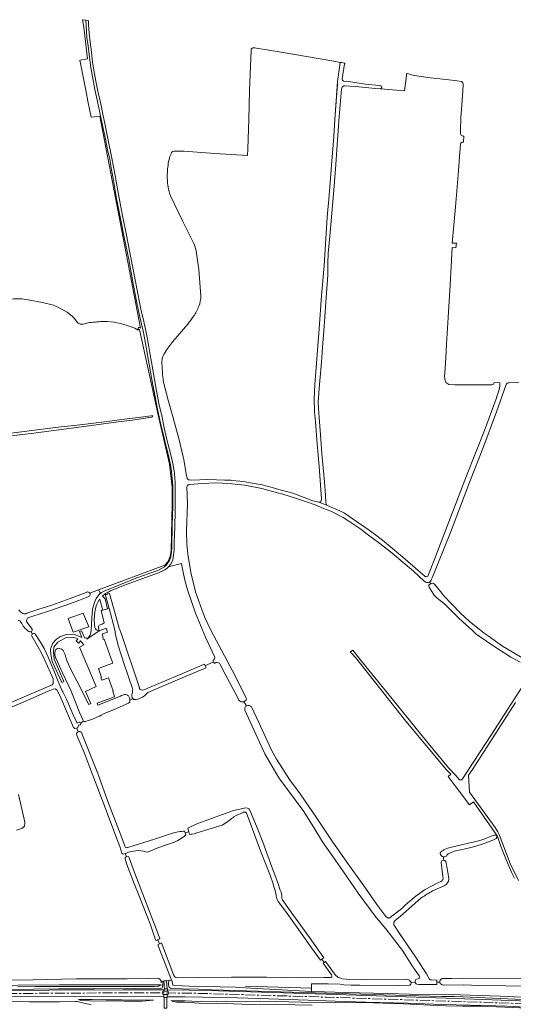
# Model space of a CAD drawing. Header units: metres. Extents: x 209813 to 223847, y 571801 to 587119.
# Tile 698 of 746: x 220580 to 221077, y 585878 to 586869. Entities that reach past the tile are written whole.
import ezdxf

# ---------------------------------------------------------------- set-up
doc = ezdxf.new("R2010")
doc.units = ezdxf.units.M
doc.linetypes.add('AM-AS', pattern=[16, 10, -2, 2, -2])
for name, color, linetype, lineweight in [('B-RO-AM-AS_SPOOR-G', 8, 'AM-AS', 0), ('B-RO-GR-GRAS-GV', 8, 'Continuous', 0), ('B-RO-GW-TALUD_KRUIN-G', 8, 'Continuous', 0), ('B-RO-OG-TERREIN_CULTUURSCHEIDING-GV', 8, 'Continuous', 0), ('B-RO-OG-WATER_GREPPEL-GV', 8, 'Continuous', 0), ('B-RO-VH-ONVERHARD-GV', 8, 'Continuous', 0), ('B-RO-VH-VERHARDING_HALFVERHARDING-GV', 8, 'Continuous', 0), ('B-RO-VH-VERHARDING_OPEN-GV', 8, 'Continuous', 0)]:
    doc.layers.add(name, color=color, linetype=linetype, lineweight=lineweight)

msp = doc.modelspace()

# ---------------------------------------------------------------- linework, layer by layer
at = {"layer": 'B-RO-AM-AS_SPOOR-G', "flags": 128}
msp.add_lwpolyline([(219639.456, 585883.364), (219645.523, 585883.392), (219668.498, 585883.569), (219725.16, 585883.826), (219767.027, 585884.141), (219819.713, 585884.321), (219879.725, 585884.757), (220087.8, 585885.781), (220159.282, 585886.298), (220224.718, 585886.675), (220609.377, 585888.696), (220684.14, 585889.21), (220717.701, 585889.191), (220751.139, 585888.785), (220769.284, 585888.401), (220888.82, 585884.734), (220982.105, 585881.708), (221042.193, 585879.79), (221090.562, 585878.051), (221103.947, 585877.416), (221117.627, 585876.674), (221147.662, 585874.708), (221197.876, 585870.395), (221220.453, 585868.034), (221268.798, 585862.227), (221306.345, 585857.066), (221356.345, 585849.305), (221414.535, 585838.98), (221475.5, 585826.655), (221504.597, 585820.222), (221532.831, 585813.636), (221562.926, 585806.201), (221599.635, 585796.383), (221628.934, 585787.91), (221653.691, 585780.303), (221676.812, 585772.824), (221694.813, 585766.746), (221709.825, 585761.506), (221731.545, 585753.643), (221749.142, 585747.026), (221765.363, 585740.729), (221785.222, 585732.757), (221803.691, 585725.082), (221828.284, 585714.461), (221862.087, 585699.173), (221913.272, 585675.248)], dxfattribs=at)
at = {"layer": 'B-RO-GR-GRAS-GV', "flags": 128}
for points in [[(220750.9, 586405.649), (220753.51, 586405.48), (220769.43, 586405.94), (220778.33, 586405.74), (220786.81, 586405.52), (220792.81, 586405.36), (220793.91, 586405.18), (220801.95, 586404.28), (220805.47, 586404.06), (220814.19, 586402.36), (220824.31, 586400.6), (220834.45, 586398.1), (220841.257, 586396.117), (220855.13, 586392.14), (220875.25, 586384.72), (220880.19, 586383.56), (220881.57, 586383.22), (220882.47, 586383.22), (220882.91, 586383.28), (220883.17, 586383.42), (220883.53, 586383.76), (220883.93, 586384.86), (220884.03, 586385.78), (220884.049, 586386.401), (220883.53, 586395.82), (220881.77, 586419.14), (220879.63, 586442.02), (220878.24, 586463.99), (220877.18, 586474.15), (220876.76, 586487.35), (220877.34, 586501.85), (220881.78, 586557.91), (220884.16, 586591.49), (220886.68, 586621.09), (220888.32, 586643.01), (220890, 586670.33), (220891.76, 586692.13), (220894.64, 586726.91), (220896.08, 586746.85), (220897.84, 586773.21), (220900.22, 586804.17), (220900.43, 586806.827), (220902.861, 586826.018), (220896.741, 586827.407), (220843.502, 586836.407), (220818.694, 586840.323), (220816.944, 586840.756), (220815.767, 586840.842), (220814.892, 586840.695), (220814.27, 586840.468), (220813.8, 586840.13), (220813.4, 586839.35), (220813.14, 586838.29), (220811.677, 586797.742), (220811.006, 586768.566), (220809.884, 586739.104), (220809.65, 586732.143), (220776.548, 586734.282), (220745.885, 586736.508), (220735.356, 586736.685)], [(221024.44, 586753.59), (221024.28, 586754.77), (221024.18, 586757.29), (221024.74, 586770.43), (221025.92, 586787.43), (221026.986, 586803.191), (221026.975, 586804.346), (221026.9, 586804.934), (221026.718, 586805.422), (221026.027, 586806.153), (221025.166, 586806.683), (221020.916, 586807.383), (221009.691, 586808.687), (220993.727, 586810.367), (220978.017, 586812.877), (220973.419, 586813.922), (220970.002, 586815.265), (220967.797, 586797.266), (220943.467, 586799.586), (220938.56, 586799.89), (220918.42, 586801.71), (220907.78, 586802.37), (220906.52, 586802.33), (220905.5, 586801.91), (220904.9, 586801.19), (220904.58, 586800.25), (220904.32, 586798.95), (220903.86, 586795.31), (220901.98, 586771.23), (220900.3, 586748.01), (220898.48, 586723.29), (220896.94, 586701.41), (220892.88, 586654.73), (220890.94, 586633.53), (220890.64, 586623.77), (220890.7, 586614.95), (220890.56, 586613.73), (220890.5, 586611.67), (220888.42, 586584.63), (220887.46, 586569.93), (220886.96, 586560.51), (220886.1, 586551.59), (220885.28, 586539.17), (220884.88, 586533.71), (220884.02, 586524.23), (220882.5, 586505.51), (220881.88, 586497.67), (220880.88, 586483.95), (220881.24, 586477.39), (220882.05, 586464.16), (220883.37, 586446.68), (220884.65, 586431.9), (220885.67, 586417.64), (220887.27, 586403.74), (220888.05, 586390.32), (220888.67, 586382.48), (220888.75, 586381.88), (220889.41, 586380.18), (220891.431, 586379.255), (220902.565, 586374.65), (220907.41, 586372.28), (220919.49, 586363.76), (220928.85, 586357.22), (220938.73, 586350.18), (220945.61, 586344.8), (220955.57, 586336.42), (220966.03, 586327.8), (220981.17, 586314.66), (220988.27, 586308.84), (220988.71, 586308.42), (220989.43, 586308.34), (220990.01, 586308.34), (220990.95, 586308.54), (220991.17, 586308.7), (220998.51, 586326.5), (221010.95, 586358.9), (221030.36, 586409.68), (221048.28, 586455.44), (221060.06, 586487.24), (221060.94, 586489.46), (221062.46, 586494.42), (221063.14, 586496.82), (221063.8, 586500.1), (221063.94, 586501.22), (221063.78, 586503.445), (221058.063, 586503.726)], [(221027.408, 586745.7), (221027.766, 586751.898), (221027.04, 586751.93)], [(221008.282, 586509.402), (221008.89, 586518.013), (221009.387, 586528.398), (221010.012, 586542.211), (221011.855, 586569.318), (221013.933, 586601.724), (221015.891, 586639.604), (221019.528, 586639.424), (221020.152, 586643.862), (221015.898, 586644.166), (221017.368, 586662.18), (221019.327, 586680.776), (221022.258, 586716.946), (221023.161, 586731.15), (221024.104, 586743.724)], [(220731.88, 586691.728), (220744.171, 586666.42), (220755.648, 586643.081)], [(220758.297, 586633.88), (220760.442, 586617.554), (220762.538, 586590.959)], [(220650.444, 586564.056), (220643.859, 586562.617), (220642.234, 586562.471), (220640.968, 586562.615), (220640.207, 586562.943), (220639.062, 586563.6), (220638.041, 586564.539), (220635.304, 586568.141), (220633.139, 586570.325), (220627.652, 586574.378), (220618.349, 586579.608), (220613.987, 586581.46), (220602.998, 586584.224), (220588.52, 586586.946), (220582.206, 586587.807), (220573.935, 586587.952), (220569.25, 586587.568), (220565.066, 586586.649), (220557.929, 586583.83), (220553.274, 586581.078)], [(220749.299, 586562.359), (220734.18, 586545.121), (220728.217, 586537.05)], [(220659.273, 586294.899), (220726.161, 586319.819), (220729.365, 586323.28), (220731.544, 586328.663), (220732.57, 586334.303), (220733.769, 586381.534), (220733.595, 586398.393), (220731.032, 586421.337), (220719.111, 586472.353), (220700.781, 586557.209), (220699.516, 586557.661), (220699.496, 586556.574), (220696.179, 586558.343)], [(220725.031, 586503.991), (220729.535, 586485.846), (220734.658, 586468.23), (220740.634, 586445.846), (220744.716, 586429.024), (220745.329, 586426.108), (220748.047, 586409.771), (220748.603, 586407.622)], [(221082.98, 586504.18), (221073.34, 586503.48), (221072.2, 586503.26), (221071.26, 586502.9), (221070.64, 586502.46), (221070.38, 586501.78), (221060.58, 586474.2), (221046.72, 586437.36), (221034.18, 586405.76), (221014.03, 586352.7), (220995.63, 586307.08), (220995.15, 586305.68), (220994.63, 586304.56), (220994.01, 586303.56), (220993.09, 586302.7), (220994.19, 586300.959), (220994.61, 586301.22), (220994.91, 586301.36), (220996.25, 586301.72), (220997.89, 586300.54), (221003.95, 586293.2), (221007.47, 586288.8), (221015.41, 586280.42), (221024.13, 586271.52), (221033.45, 586263.08), (221043.09, 586255.32), (221047.99, 586251.4), (221052.1, 586248.65), (221061.96, 586241.57), (221066.7, 586238.11), (221076.48, 586232.45), (221086.4, 586226.43)], [(221055.826, 586501.474), (221046.836, 586501.221), (221018.442, 586501.329), (221012.4, 586501.757)], [(220555.014, 586450.61), (220600.266, 586456.356), (220621.857, 586458.973), (220637.903, 586460.847), (220665.555, 586464.109), (220685.568, 586466.73), (220699.497, 586468.448), (220712.328, 586470.204), (220713.737, 586470.204), (220714.16, 586469.687), (220713.925, 586469.111), (220713.199, 586468.748), (220693.555, 586465.789), (220679.153, 586464.037), (220647.411, 586459.784), (220591.52, 586452.401), (220562.62, 586449.066)], [(220356.737, 586419.33), (220511.621, 586157.944), (220513.021, 586158.774), (220515.142, 586154.514), (220522.665, 586157.016), (220517.233, 586155.886), (220516.27, 586156.237), (220515.832, 586156.96), (220515.92, 586157.945), (220517.233, 586158.8), (220536.29, 586166.9), (220575.15, 586183.14), (220612.71, 586199.32), (220613.13, 586199.7), (220613.43, 586200.14), (220613.67, 586200.68), (220613.85, 586201.34), (220613.83, 586204.26), (220613.79, 586204.82), (220613.61, 586205.42), (220605.45, 586224.24), (220601.35, 586232.5), (220592.124, 586248.212)], [(220989.21, 586302.5), (220987.77, 586303.68), (220976.71, 586313.8), (220966.39, 586322.6), (220955.31, 586331.82), (220942.81, 586341.54), (220930.31, 586351), (220923.67, 586356.14), (220911.65, 586364.02), (220905.87, 586367.66), (220893.53, 586374), (220886.21, 586376.96), (220877.69, 586380.64), (220868.19, 586383.8), (220857.83, 586387.34), (220846.23, 586391.02), (220832.39, 586394.72), (220824.17, 586396.86), (220806.85, 586400.26), (220793.87, 586401.8), (220784.41, 586402.26), (220777.17, 586402.54), (220764.03, 586402.18), (220751.53, 586400.86), (220750.784, 586400.821)], [(220748.471, 586398.57), (220748.93, 586381.492), (220748.247, 586354.173), (220748.382, 586341.3), (220749.391, 586330.936), (220752.511, 586312.299), (220757.163, 586292.861), (220763.831, 586274.084), (220766.46, 586267.172), (220772.479, 586254.239), (220780.93, 586238.666), (220794.318, 586213.365), (220806.288, 586190.249), (220808.198, 586185.988)], [(220776.273, 586227.706), (220773.917, 586232.678), (220767.147, 586247.376), (220757.241, 586271.501), (220749.037, 586294.97), (220746.892, 586303.429), (220744.193, 586315.654), (220743.071, 586321.507), (220729.93, 586317.966), (220728.53, 586316.76), (220726.11, 586315.06), (220723.57, 586313.78), (220718.27, 586311.5), (220710.59, 586308.64), (220700.33, 586305.04), (220684.53, 586299.2), (220671.37, 586293.86), (220668.273, 586292.077), (220668.668, 586290.722), (220670.37, 586291.1), (220680.37, 586256.22), (220682.53, 586250.34), (220700.25, 586197.12), (220700.51, 586196.42), (220701.45, 586194.68), (220703.25, 586193.84), (220705.21, 586194.36), (220737.01, 586207.64), (220745.57, 586211.38), (220766.289, 586220.157), (220767.054, 586218.485)], [(220647.147, 586246.689), (220647.73, 586245.34), (220649.27, 586247.06), (220650.73, 586248.96), (220651.37, 586250.24), (220651.89, 586253.92), (220652.73, 586266.6), (220653.51, 586275.6), (220655.57, 586283.14), (220657.11, 586286.12), (220658.83, 586288.68), (220660.45, 586290.5), (220661.304, 586291.32), (220659.273, 586294.899), (220650.649, 586291.573)], [(220993.09, 586302.7), (220992.13, 586302.3), (220991.41, 586302.24), (220989.83, 586302.22), (220989.21, 586302.5)], [(221084.3, 586222.01), (221075.12, 586227.25), (221068.24, 586231.53), (221061.92, 586235.67), (221050.439, 586243.138), (221039.97, 586250.42), (221036.31, 586254.1), (221026.95, 586262.48), (221021.75, 586267.18), (221016.15, 586272.9), (221008.21, 586280.94), (221000.59, 586286.66), (220997.87, 586289.62), (220994.61, 586294.1), (220992.77, 586297.48), (220992.47, 586298.5), (220992.49, 586299.48), (220993.13, 586300.3), (220994.19, 586300.959)], [(220587.045, 586271.28), (220598.211, 586275.283), (220612.399, 586279.653), (220630.872, 586286.197), (220644.258, 586291.407), (220648.52, 586292.777)], [(220649.644, 586288.162), (220639.622, 586284.221), (220625.444, 586279.325), (220609.01, 586273.555), (220592.159, 586268.157), (220589.033, 586267.043)], [(220693.839, 586194.745), (220693.61, 586195.54), (220685.37, 586220.1), (220679.45, 586238.04), (220678.43, 586241.5), (220677.87, 586244.6), (220676.43, 586249.66), (220675.95, 586254.58), (220670.024, 586276.029), (220663.77, 586274.46), (220662.146, 586274.066), (220665.164, 586261.726), (220663.172, 586260.506), (220659.912, 586259.496), (220659.335, 586258.071), (220659.425, 586256.64), (220660.01, 586253.68), (220661.895, 586254.28), (220661.83, 586254.472), (220667.228, 586256.299), (220668.583, 586252.297), (220663.558, 586250.596), (220664.239, 586244.86), (220664.993, 586245.135), (220671.813, 586226.434), (220673.822, 586221.019), (220665.445, 586218.003)], [(220582.012, 586261.174), (220580.069, 586263.683)], [(220586.943, 586263.174), (220592.465, 586255.248)], [(220623.834, 586233.82), (220625.503, 586230.551), (220625.752, 586229.796), (220626.15, 586228.26), (220626.33, 586227.14), (220627.09, 586224.58), (220632.17, 586213.52), (220637.45, 586203.36), (220649.649, 586179.322), (220651.745, 586180.314), (220646.4, 586192.663), (220656.906, 586197.455), (220640.318, 586237.265), (220644.741, 586239.477), (220641.176, 586243.488), (220639.491, 586241.227), (220636.98, 586243.404), (220638.412, 586245.512), (220637, 586246.297), (220632.761, 586247.402), (220626.863, 586246.849), (220618.385, 586242.242), (220614.515, 586237.081), (220613.962, 586232.473), (220614.699, 586225.285), (220624.467, 586202.8), (220622.44, 586201.694), (220612.672, 586222.705), (220611.382, 586229.893), (220611.013, 586235.238), (220613.04, 586240.767), (220617.095, 586245.191), (220621.15, 586247.955), (220627.232, 586249.983), (220634.385, 586250.185), (220636.816, 586249.43), (220642.53, 586246.849), (220640.245, 586252.863), (220642.338, 586253.701), (220645.479, 586246.297), (220647.147, 586246.689)], [(220592.689, 586250.535), (220591.378, 586252.914)], [(220595.536, 586250.544), (220595.95, 586250.04), (220600.83, 586242.34), (220604.55, 586235.82), (220608.73, 586227.22), (220614.33, 586213.8), (220618.89, 586202.6), (220622.83, 586193.2), (220623.41, 586192.24), (220627.09, 586185), (220634.03, 586168.94), (220637.668, 586161.208)], [(220644.025, 586163.196), (220640.57, 586170.88), (220631.77, 586193.04), (220623.03, 586211.42), (220616.29, 586226.18), (220615.43, 586229.16), (220615.49, 586231.08), (220615.77, 586233.46), (220616.11, 586234.6)], [(221061.161, 586047.327), (221037.377, 586081.446), (221033.444, 586078.406), (221019.823, 586096.343), (221011.834, 586107.014), (221014.364, 586109.475), (221010.3, 586113.85), (220969.289, 586162.824), (220918.766, 586226.311), (220914.574, 586230.704), (220912.986, 586232.027), (220915.632, 586234.143), (220924.496, 586223.031), (220945.249, 586197.721), (220985.218, 586148.418), (221012.08, 586115.53), (221019.44, 586108.03), (221023.363, 586103.641), (221025.69, 586103.525), (221055.333, 586149.212), (221096.677, 586213.237)], [(220775.182, 586222.303), (220774.558, 586223.837), (220775.206, 586224.197)], [(220665.445, 586218.003), (220659.23, 586215.621), (220662.499, 586206.659), (220661.8, 586206.404), (220662.719, 586203.886), (220669.365, 586206.448), (220674.049, 586193.107), (220673.748, 586192.997), (220675.524, 586187.32), (220657.908, 586180.815), (220658.673, 586178.709), (220681.55, 586187.88), (220682.49, 586188.48), (220683.69, 586189), (220684.97, 586189.36), (220685.53, 586189.44), (220686.17, 586189.58), (220687.11, 586189.6), (220687.91, 586189.34), (220688.61, 586188.96), (220689.05, 586188.62), (220689.61, 586188.08), (220690.67, 586186.26), (220690.87, 586185.12), (220690.989, 586183.932)], [(220777.524, 586221.625), (220775.81, 586220.758), (220775.182, 586222.303), (220767.054, 586218.485), (220768.054, 586216.301), (220746.07, 586207.44), (220709.13, 586191.5)], [(220800.827, 586183.882), (220799.769, 586186.127), (220784.454, 586215.05), (220782.398, 586219.334)], [(220637.399, 586155.574), (220635.443, 586155.447), (220634.173, 586156.188), (220628.14, 586170.476), (220620.414, 586188.679), (220617.239, 586194.394), (220615.652, 586195.135), (220613.747, 586194.817), (220608.591, 586192.918), (220591.182, 586185.129), (220580.97, 586180.96), (220564.27, 586173.82)], [(220694.094, 586185.361), (220690.989, 586183.932), (220691.03, 586182.7), (220690.93, 586181.98), (220689.65, 586180.88), (220675.23, 586174.5), (220664.31, 586169.92), (220662.216, 586168.857)], [(220694.094, 586185.361), (220694.053, 586185.445)], [(220805.712, 586182.307), (220808.462, 586177.983)], [(220813.445, 586177.017), (220820.868, 586161.447), (220833.922, 586133.452), (220838.807, 586124.376), (220852.004, 586104.096), (220862.532, 586089.356), (220879.426, 586064.981), (220894.827, 586041.796), (220909.649, 586020.63), (220926.234, 585998.007), (220939.932, 585977.911), (220948.923, 585965.96), (220951.253, 585964.245)], [(221079.767, 586181.328), (221062.268, 586154.293), (221036.38, 586114.134), (221032.439, 586108.408), (221033.309, 586091.093), (221059.124, 586055.6), (221061.769, 586051.367), (221063.225, 586048.457), (221074.337, 586019.485), (221082.554, 586002.296)], [(220982.421, 585906.17), (220975.61, 585916.197), (220965.697, 585931.643), (220949.051, 585953.47), (220941.834, 585961.963), (220939.315, 585964.913), (220920.972, 585989.371), (220906.358, 586010.862), (220895.48, 586026.397), (220885.262, 586041.302), (220877.308, 586054.09), (220866.299, 586071.708), (220841.305, 586105.556), (220827.129, 586129.727), (220817.806, 586149.669), (220808.569, 586169.989), (220807.031, 586173.644)], [(220637.399, 586155.574), (220638.823, 586152.115)], [(220638.446, 586161.008), (220640.032, 586161.721)], [(220644.351, 586162.719), (220641.607, 586161.171)], [(220682.93, 586029.688), (220680.91, 586036.42), (220676.99, 586046.86), (220667.35, 586072.08), (220653.47, 586108.92), (220644.93, 586131.14), (220637.983, 586147.616), (220637.136, 586149.838), (220637.559, 586151.108), (220638.823, 586152.115)], [(220642.332, 586151.269), (220644.05, 586147), (220649.17, 586133.34), (220658.67, 586110), (220668.55, 586082.9), (220680.25, 586052.24), (220685.81, 586037.16), (220686.43, 586035.76), (220686.91, 586035.32), (220687.49, 586035.22), (220688.27, 586035.42), (220688.91, 586035.52), (220715.91, 586044.02), (220734.97, 586050.14), (220739.85, 586051.2), (220741.67, 586051.64), (220743.45, 586051.72), (220744.59, 586051.86), (220746.07, 586051.92), (220746.754, 586050.154)], [(220578.6, 586088.821), (220584.421, 586063.95), (220585.083, 586060.378), (220584.818, 586056.938), (220582.815, 586055.065), (220576.748, 586052.837)], [(220750.382, 586051.119), (220749.448, 586055.017), (220758.46, 586059.262), (220795.344, 586072.753), (220807.78, 586075.465)], [(220838.134, 585989.446), (220835.146, 585999.753), (220832.67, 586006.56), (220822.65, 586031.98), (220811.27, 586063.02), (220808.61, 586069.92), (220808.13, 586070.5), (220807.43, 586070.96), (220805.55, 586070.94), (220805.274, 586070.872)], [(220812.65, 586071.48), (220818.71, 586057.08), (220824.91, 586040.76), (220835.33, 586012.4), (220840.016, 586000), (220842.619, 585992.371)], [(220791.089, 586062.642), (220787.722, 586060.23), (220783.89, 586057.94), (220758.47, 586050.1), (220755.75, 586049.34), (220753.55, 586048.9), (220752.77, 586048.84), (220751.009, 586048.501), (220750.382, 586051.119), (220746.754, 586050.154), (220747.55, 586048.1), (220745.85, 586046.46), (220739.37, 586042.36), (220735.91, 586040.76), (220726.05, 586037.56), (220716.37, 586034.04), (220713.07, 586032.5), (220708.37, 586030.94), (220706.61, 586031), (220704.63, 586031.7), (220702.03, 586032.28), (220699.31, 586032.4), (220694.51, 586031.92), (220689.71, 586030.74), (220687.45, 586029.64), (220686.379, 586029.352)], [(221008.855, 586033.809), (221012.33, 586035.06), (221043.85, 586042.58), (221048.67, 586044.12), (221055.17, 586047.04), (221058.45, 586047.92), (221059.15, 586047.94)], [(221078.62, 586004.53), (221075.8, 586010.49), (221071.68, 586020.17), (221069.26, 586025.67), (221065.38, 586035.81), (221061.46, 586046.69), (221061.161, 586047.327), (221060.633, 586047.071)], [(221060.098, 586044.617), (221056.687, 586042.772), (221048.23, 586039.657), (221038.769, 586036.454), (221030.636, 586034.531), (221017.696, 586031.666), (221013.418, 586029.897)], [(220719.198, 585942.596), (220718.31, 585941.875), (220717.04, 585942.193), (220716.194, 585944.415), (220711.642, 585957.627), (220700.774, 585985.944), (220694.928, 586000), (220687.99, 586018.32), (220686.21, 586024), (220686.19, 586024.48), (220686.15, 586025.36), (220686.29, 586025.66), (220686.89, 586025.78), (220687.608, 586025.982), (220686.379, 586029.352), (220684.686, 586028.896)], [(220687.608, 586025.982), (220689.59, 586026.54), (220690.21, 586025.2), (220695.79, 586010.28), (220699.768, 586000)], [(221007.016, 586022.72), (221006.97, 586026.052)], [(221007.089, 586026.04), (221006.97, 586026.052)], [(221010.607, 586027.744), (221009.65, 586026.54)], [(221006.575, 586006.079), (221004.769, 586020.314)], [(221009.394, 586021.24), (221011.644, 586010.741), (221012.533, 586003.842)], [(220699.768, 586000), (220705.631, 585984.028), (220719.109, 585949.219), (220721.182, 585943.44), (220719.198, 585942.596), (220720.752, 585938.453), (220723.023, 585939.353), (220735.404, 585906.582)], [(220988.101, 585992.86), (221001.348, 585999.839), (221004.33, 586001.256)], [(221007.875, 585996.968), (220996.189, 585991.68)], [(220894.54, 585906.487), (220894.162, 585907.298), (220885.725, 585918.834), (220886.863, 585919.662), (220884.621, 585923.176), (220883.056, 585922.043), (220874.227, 585934.449), (220861.197, 585952.638), (220847.947, 585971.212), (220840.603, 585981.022)], [(220845.482, 585981.858), (220850.932, 585973.941), (220871.949, 585944.883), (220886.445, 585924.497), (220884.621, 585923.176)], [(220953.341, 585965.054), (220965.028, 585974.217), (220968.459, 585977.264)], [(220984.729, 585984.789), (220981.379, 585981.717), (220963.276, 585965.832), (220958.337, 585962.027)], [(220957.155, 585957.532), (220962.833, 585948.862), (220978.82, 585925.315), (220989.898, 585908.249), (220992.246, 585903.929)], [(220722.667, 585899.412), (220724.508, 585901.034), (220732.774, 585901.866), (220732.69, 585902.099), (220732.267, 585903.729), (220727.941, 585914.993), (220719.475, 585936.584), (220719.46, 585937.942), (220720.752, 585938.453)], [(220886.863, 585919.662), (220888.321, 585920.722), (220898.221, 585907.04), (220900.246, 585905.252), (220901.113, 585904.663), (220903.592, 585903.76), (220905.207, 585903.356), (220912.639, 585902.512), (220926.716, 585902.17), (220968.761, 585902.81), (220970.971, 585902.616), (220972.511, 585901.83), (220973.512, 585901.043), (220974.483, 585899.917), (220974.519, 585899.103)], [(220093.774, 585898.891), (220093.572, 585892.549), (220093.742, 585892.548), (220093.827, 585888.825), (220224.701, 585889.675), (220609.359, 585891.696), (220684.131, 585892.21), (220717.72, 585892.191), (220725.445, 585892.097), (220725.429, 585893.287), (220725.953, 585893.285), (220725.393, 585901.123)], [(220300.541, 585891.772), (220594.133, 585892.714), (220618.922, 585893.318), (220655.462, 585893.24), (220696.62, 585893.513), (220721.321, 585893.164), (220723.634, 585894.199), (220724.114, 585896.048), (220724.226, 585897.012), (220721.739, 585897.021)], [(220578.027, 585895.186), (220595.899, 585895.608), (220715.973, 585895.653), (220718.773, 585895.709), (220720.163, 585895.846), (220721.202, 585896.437), (220721.739, 585897.021), (220620.143, 585897.296), (220411.519, 585895.541)], [(220449.812, 585900.788), (220479.337, 585901.304), (220513.49, 585901.467), (220593.134, 585902.268), (220637.055, 585903.274), (220661.637, 585903.366), (220688.225, 585903.361), (220710.476, 585903.724), (220718.982, 585903.737)], [(220722.547, 585900.805), (220722.623, 585900.462), (220722.669, 585900.113), (220722.683, 585899.762), (220722.667, 585899.412)], [(220724.508, 585901.034), (220724.226, 585897.012)], [(220727.958, 585901.38), (220728.678, 585893.273), (220728.967, 585893.272), (220728.959, 585892.055), (220751.189, 585891.785), (220769.362, 585891.4), (220888.915, 585887.733), (221009.712, 585883.808), (221083.557, 585881.234), (221115.9, 585879.759), (221155.416, 585877.161), (221183.839, 585874.706), (221184.807, 585877.237), (221182.707, 585878.007)], [(221126.426, 585880.202), (221114.437, 585880.711), (221093.684, 585882.087), (221026.953, 585885.069), (221018.558, 585885.35), (221005.358, 585885.398), (220993.362, 585885.67), (220773.63, 585892.147), (220760.442, 585892.71), (220743.647, 585893.102), (220733.261, 585893.585), (220732.094, 585893.86), (220731.007, 585894.356), (220730.465, 585894.94), (220730.136, 585895.666), (220729.931, 585897.249), (220729.988, 585898.847), (220730.375, 585900.808), (220730.368, 585901.623)], [(220874.062, 585890.586), (220844.049, 585891.998), (220812.94, 585893.783), (220801.765, 585894.518), (220797.368, 585894.677), (220750.981, 585895.729), (220736.206, 585896.526), (220735.019, 585896.696), (220734.677, 585896.899), (220734.419, 585897.203), (220734.23, 585897.556), (220734, 585898.32), (220733.667, 585900.654), (220733.39, 585901.928), (220732.774, 585901.866)], [(220738.491, 585904.123), (220759.968, 585904.52), (220793.401, 585904.767), (220828.846, 585904.891), (220860.231, 585904.328), (220886.637, 585904.56), (220893.031, 585904.413)], [(220978.692, 585899.558), (220974.519, 585899.103), (220974.53, 585898.841), (220974.191, 585897.882), (220973.198, 585896.962), (220963.152, 585896.519), (220922.801, 585897.006), (220914.173, 585896.75), (220906.778, 585897.241), (220902.934, 585897.802), (220890.762, 585898.307), (220873.953, 585898.104), (220874.062, 585890.586), (220887.293, 585890.022)], [(220887.293, 585890.022), (220908.115, 585889.55), (220950.856, 585888.514), (220972.864, 585887.949), (221023.962, 585887.111), (221064.169, 585885.823), (221134.942, 585882.531), (221154.857, 585880.925), (221175.336, 585879.735), (221177.066, 585880.261), (221177.937, 585882.411), (221178.569, 585886.416), (221177.812, 585892.359), (221177.867, 585892.739), (221174.868, 585891.87), (221170.625, 585891.795), (221165.209, 585892.319), (221151.799, 585893.278), (221135.245, 585894.703), (221097.021, 585895.869), (221042.893, 585896.576), (221027.52, 585897.036), (221006.818, 585897.012)], [(220979.898, 585902.946), (220981.54, 585903.277)], [(221000.267, 585899.892), (221000.308, 585897.675), (220982.094, 585897.648), (220980.147, 585897.783)], [(220994.922, 585902.095), (221000.228, 585901.947), (221000.267, 585899.892), (221003.523, 585899.821)], [(221004.736, 585902.855), (221005.602, 585903.448), (221007.732, 585903.586), (221015.439, 585903.546), (221024.633, 585903.929), (221026.822, 585903.711), (221057.8, 585903.821), (221093.541, 585903.444)], [(220725.578, 585873.822), (220725.597, 585884.341), (220725.226, 585884.342), (220725.22, 585885.301), (220709.323, 585885.604), (220635.683, 585885.479), (220563.403, 585884.968), (220430.314, 585884.403), (220361.279, 585883.919), (220315.676, 585883.769), (220266.843, 585883.411), (220207.685, 585883.321), (220094.009, 585882.375), (220094.089, 585879.66), (220093.69, 585879.657), (220094.379, 585869.549)], [(220497.996, 585877.408), (220508.961, 585878.259), (220519.116, 585880.006), (220541.413, 585881.041), (220562.231, 585881.011), (220589.362, 585880.03), (220597.488, 585880.221), (220609.218, 585880.183), (220620.236, 585880.194), (220635.955, 585880.488), (220637.747, 585880.25), (220647.151, 585878.208), (220652.036, 585877.502)], [(220641.575, 585881.543), (220639.255, 585882.344), (220653.144, 585882.446), (220667.275, 585882.083), (220682.425, 585882.226), (220714.868, 585881.778)], [(220641.575, 585881.543), (220650.752, 585881.124), (220685.65, 585880.737), (220703.321, 585880.897), (220710.863, 585881.256), (220714.868, 585881.778)], [(221005.292, 585877.295), (220971.603, 585878.605), (220928.484, 585879.771), (220897.989, 585880.827), (220870.563, 585881.641), (220830.887, 585883.043), (220799.476, 585883.956), (220746.551, 585885.131), (220728.709, 585885.26), (220728.718, 585884.333), (220728.353, 585884.334), (220728.127, 585873.722)], [(220874.79, 585876.707), (220822.754, 585877.635), (220812.937, 585877.406), (220795.358, 585877.898), (220760.746, 585878.624), (220745.823, 585879.596), (220738.37, 585879.657), (220734.656, 585880.306), (220732.912, 585881.327), (220736.339, 585881.054), (220747.242, 585881.141)], [(221091.665, 585873.787), (221068.889, 585874.826), (221051.7, 585875.443), (221044.901, 585875.573), (221026.102, 585875.721), (221009.707, 585876.126), (220993.713, 585876.643), (220966.751, 585877.978), (220954.929, 585878.424), (220936.768, 585879.002), (220915.971, 585879.297), (220863.573, 585879.755), (220838.782, 585880.433), (220821.204, 585880.649), (220808.772, 585879.975), (220788.298, 585880.245), (220778.074, 585880.149), (220762.144, 585880.247), (220753.39, 585880.862), (220747.242, 585881.141)]]:
    msp.add_lwpolyline(points, dxfattribs=at)
at = {"layer": 'B-RO-GR-GRAS-GV'}
for points in [[(221027.04, 586751.93, -0.2532099), (221024.44, 586753.59)], [(221024.104, 586743.724, -0.4242696), (221027.408, 586745.7)], [(220730.995, 586730.043, 0.0591789), (220728.808, 586714.964)], [(220733.135, 586735.325, 0.047114), (220730.995, 586730.043)], [(220735.356, 586736.685, 0.1582727), (220733.135, 586735.325)], [(220728.808, 586714.964, 0.0478072), (220729.524, 586700.777)], [(220729.524, 586700.777, 0.0552768), (220731.88, 586691.728)], [(220755.648, 586643.081, -0.0712275), (220758.297, 586633.88)], [(220762.538, 586590.959, -0.0871222), (220760.527, 586580.551)], [(220760.527, 586580.551, -0.065107), (220755.26, 586570.391)], [(220665.26, 586565.259, 0.0147607), (220650.444, 586564.056)], [(220677.931, 586563.784, 0.0649804), (220665.26, 586565.259)], [(220696.179, 586558.343, 0.0486009), (220677.931, 586563.784)], [(220755.26, 586570.391, -0.012756), (220749.299, 586562.359)], [(220728.217, 586537.05, 0.0534317), (220724.326, 586530.01)], [(220723.382, 586525.352, 0.0431084), (220725.031, 586503.991)], [(220724.326, 586530.01, 0.0871501), (220723.382, 586525.352)], [(221009.046, 586504.755, -0.0529565), (221008.282, 586509.402)], [(221012.4, 586501.757, -0.2241479), (221009.046, 586504.755)], [(221058.063, 586503.726, -0.472937), (221055.826, 586501.474)], [(220748.603, 586407.622, 0.3680571), (220750.9, 586405.649)], [(220750.784, 586400.821, 0.3589133), (220748.471, 586398.57)], [(220578.952, 586274.965, 0.0845822), (220583.183, 586271.012)], [(220580.069, 586263.683, 0.1510139), (220578.361, 586264.201)], [(220583.183, 586271.012, 0.217055), (220587.045, 586271.28)], [(220587.117, 586265.183, 0.2181505), (220586.943, 586263.174)], [(220589.033, 586267.043, 0.2012901), (220587.117, 586265.183)], [(220585.388, 586255.955, -0.0349836), (220582.012, 586261.174)], [(220589.218, 586252.828, 0.0320032), (220585.388, 586255.955)], [(220592.502, 586254.118, -0.16499), (220591.378, 586252.914)], [(220592.465, 586255.248, -0.1334877), (220592.502, 586254.118)], [(220590.808, 586252.691, -0.3023317), (220589.218, 586252.828)], [(220616.11, 586234.6, -0.2733829), (220620.116, 586235.948)], [(220620.116, 586235.948, -0.1319708), (220623.834, 586233.82)], [(220775.206, 586224.197, 0.383982), (220776.273, 586227.706)], [(220782.398, 586219.334, 0.4063308), (220777.524, 586221.625)], [(220693.206, 586190.646, 0.0965123), (220693.839, 586194.745)], [(220694.053, 586185.445, -0.2878051), (220693.206, 586190.646)], [(220695.765, 586184.403, -0.2901734), (220694.094, 586185.361)], [(220701.553, 586185.881, -0.1002858), (220695.765, 586184.403)], [(220709.13, 586191.5, -0.1300766), (220701.553, 586185.881)], [(220808.198, 586185.988, -0.3076866), (220808.324, 586184.005)], [(220804.479, 586182.104, -0.2884854), (220800.827, 586183.882)], [(220662.216, 586168.857, -0.057001), (220646.061, 586162.412)], [(220638.915, 586157.676, -0.2764845), (220637.399, 586155.574)], [(220637.668, 586161.208, 0.1998636), (220638.446, 586161.008)], [(220639.72, 586158.68, 0.3520639), (220638.915, 586157.676)], [(220641.593, 586159.91, -0.3542545), (220639.72, 586158.68)], [(220646.061, 586162.412, -0.2717533), (220644.872, 586162.257)], [(220638.823, 586152.115, -0.3806637), (220642.332, 586151.269)], [(220807.78, 586075.465, -0.3857216), (220812.65, 586071.48)], [(220795.923, 586066.422, 0.0116617), (220791.089, 586062.642)], [(220805.274, 586070.872, 0.0319259), (220795.923, 586066.422)], [(221059.15, 586047.94, -0.3408446), (221060.633, 586047.071)], [(221060.726, 586046.707, -0.316276), (221060.098, 586044.617)], [(220684.686, 586028.896, -0.2500467), (220682.93, 586029.688)], [(221003.774, 586029.294, -0.1816066), (221003.977, 586030.231)], [(221004.756, 586027.4, -0.1140774), (221003.774, 586029.294)], [(221003.977, 586030.231, -0.1000173), (221005.999, 586032.105)], [(221006.97, 586026.052, -0.2171535), (221004.756, 586027.4)], [(221005.999, 586032.105, -0.0446527), (221008.855, 586033.809)], [(221009.65, 586026.54, -0.1478338), (221007.089, 586026.04)], [(221013.418, 586029.897, 0.1516855), (221010.607, 586027.744)], [(221004.33, 586001.256, 0.3903023), (221006.575, 586006.079)], [(221012.533, 586003.842, -0.2783103), (221007.875, 585996.968)], [(220840.603, 585981.022, -0.1183455), (220838.134, 585989.446)], [(220842.619, 585992.371, -0.121985), (220844.149, 585984.95)], [(220968.459, 585977.264, -0.0383701), (220988.101, 585992.86)], [(220996.189, 585991.68, 0.0288944), (220984.729, 585984.789)], [(220844.149, 585984.95, 0.1361419), (220845.482, 585981.858)], [(220951.253, 585964.245, 0.2410798), (220953.341, 585965.054)], [(220958.337, 585962.027, 0.2353064), (220957.155, 585957.532)], [(220718.982, 585903.737, -0.3200302), (220722.547, 585900.805)], [(220735.404, 585906.582, 0.252343), (220738.491, 585904.123)], [(220893.031, 585904.413, 0.6213675), (220894.54, 585906.487)], [(220981.54, 585903.277, 0.6840976), (220982.421, 585906.17)], [(220992.246, 585903.929, 0.2936321), (220994.922, 585902.095)], [(221003.516, 585900.367, -0.2501718), (221004.736, 585902.855)], [(221006.818, 585897.012, -0.401285), (221003.523, 585899.821)]]:
    msp.add_lwpolyline(points, format="xyb", dxfattribs=at)
at = {"layer": 'B-RO-GR-GRAS-GV', "flags": 128}
msp.add_lwpolyline([(220634.001, 586252.359), (220628.7, 586265.951), (220644.005, 586271.368), (220649.719, 586257.716)], close=True, dxfattribs=at)
at = {"layer": 'B-RO-GR-GRAS-GV'}
for centre, radius, start, end in [((220648.547, 586290.339), 2.437, 296.742913, 92.636658), ((220594.118, 586248.955), 2.13, 48.245678, 200.535228), ((220804.236, 586187.429), 5.33, 272.617524, 320.856365), ((220810.454, 586174.921), 3.653, 35.019489, 200.535228), ((220640.509, 586160.553), 1.261, 329.350837, 115.55497), ((220646.322, 586164.416), 2.601, 207.972963, 234.912696), ((221007.172, 586020.32), 2.405, 22.486249, 177.616916), ((220981.581, 585900.438), 3.02, 123.865659, 240.642274)]:
    msp.add_arc(centre, radius, start, end, dxfattribs=at)
at = {"layer": 'B-RO-GW-TALUD_KRUIN-G', "flags": 128}
for points in [[(220095.096, 585894.421), (220098.689, 585893.163), (220100.225, 585891.7), (220102.116, 585890.783), (220104.94, 585890.384), (220132.372, 585890.571), (220197.358, 585890.778), (220235.414, 585891.238), (220300.541, 585891.772), (220594.133, 585892.714), (220618.922, 585893.318), (220655.462, 585893.24), (220696.62, 585893.513), (220721.321, 585893.164), (220723.634, 585894.199), (220724.114, 585896.048), (220724.226, 585897.012)], [(220730.379, 585901.523), (220730.375, 585900.808), (220729.988, 585898.847), (220729.931, 585897.249), (220730.136, 585895.666), (220730.465, 585894.94), (220731.007, 585894.356), (220732.094, 585893.86), (220733.261, 585893.585), (220743.647, 585893.102), (220760.442, 585892.71), (220773.63, 585892.147), (220993.362, 585885.67), (221005.358, 585885.398), (221018.558, 585885.35), (221026.953, 585885.069), (221093.684, 585882.087)], [(220807.712, 585895.74), (220874.015, 585893.76)]]:
    msp.add_lwpolyline(points, dxfattribs=at)
at = {"layer": 'B-RO-OG-TERREIN_CULTUURSCHEIDING-GV', "flags": 128}
for points in [[(220661.304, 586291.32), (220662.45, 586292.42), (220665.15, 586293.7), (220698.19, 586306.88), (220715.03, 586313.1), (220719.77, 586314.78), (220725.89, 586318.2), (220727.83, 586320.02), (220729.41, 586322.06), (220730.79, 586324.42), (220731.85, 586327.08), (220732.59, 586330.8), (220733.19, 586336.76), (220733.79, 586360.52), (220734.15, 586379), (220734.31, 586389.34), (220734.17, 586400.32), (220733.19, 586410.38), (220732.89, 586414.5), (220731.85, 586420.78), (220729.79, 586430.24), (220727.27, 586440.7), (220724.43, 586451.9), (220722.35, 586461.04), (220718.33, 586480.34), (220714.421, 586500), (220714.32, 586500.99), (220707.48, 586539.37), (220704.76, 586554.01), (220700.86, 586571.19), (220697.84, 586585.73), (220694.82, 586601.27), (220689.8, 586627.73), (220685.34, 586650.11), (220681.88, 586667.31), (220677.7, 586688.97), (220674.08, 586709.15), (220671.94, 586721.65), (220670.66, 586728.97), (220668.7, 586736.69), (220665.74, 586752.01), (220662.18, 586768.77), (220658.4, 586786.83), (220655.82, 586798.77), (220653.24, 586811.83), (220651.6, 586821.01), (220649.92, 586833.99), (220648.84, 586842.59), (220647.68, 586851.03), (220646.82, 586863.57), (220646.622, 586868.444), (220643.375, 586869.056), (220644.534, 586861.556), (220648.303, 586829.653), (220640.528, 586828.186), (220646.854, 586796.501), (220648.552, 586787.09), (220652.017, 586770.741), (220660.587, 586771.843), (220701.6, 586558.451), (220699.546, 586559.298), (220699.516, 586557.661), (220700.781, 586557.209), (220719.111, 586472.353), (220731.032, 586421.337), (220733.595, 586398.393), (220733.769, 586381.534), (220732.57, 586334.303), (220731.544, 586328.663), (220729.365, 586323.28), (220726.161, 586319.819), (220659.273, 586294.899)], [(220670.024, 586276.029), (220666.39, 586289.18), (220666.37, 586289.48), (220666.43, 586289.8), (220666.65, 586290.16), (220666.95, 586290.34), (220668.668, 586290.722), (220668.273, 586292.077), (220668.07, 586291.96), (220666.43, 586291.2), (220663.29, 586288.64), (220665.97, 586285.78), (220668.45, 586275.66)]]:
    msp.add_lwpolyline(points, close=True, dxfattribs=at)
at = {"layer": 'B-RO-OG-WATER_GREPPEL-GV', "flags": 128}
for points in [[(220907.67, 586825.199), (220904.304, 586825.9), (220903.309, 586826.02), (220902.861, 586826.018), (220900.43, 586806.827), (220897.84, 586773.21), (220896.08, 586746.85), (220894.64, 586726.91), (220891.76, 586692.13), (220890, 586670.33), (220888.32, 586643.01), (220886.68, 586621.09), (220884.16, 586591.49), (220881.78, 586557.91), (220877.34, 586501.85), (220876.76, 586487.35), (220877.18, 586474.15), (220878.24, 586463.99), (220879.63, 586442.02), (220881.77, 586419.14), (220883.53, 586395.82), (220884.049, 586386.401), (220884.03, 586385.78), (220883.93, 586384.86), (220883.53, 586383.76), (220883.17, 586383.42), (220882.91, 586383.28), (220882.47, 586383.22), (220881.57, 586383.22), (220889.41, 586380.18), (220888.75, 586381.88), (220888.65, 586382.48), (220888.05, 586390.32), (220887.27, 586403.74), (220885.67, 586417.64), (220884.65, 586431.9), (220883.37, 586446.68), (220882.05, 586464.16), (220881.24, 586477.39), (220880.88, 586483.95), (220881.88, 586497.67), (220882.5, 586505.51), (220884.02, 586524.23), (220884.88, 586533.71), (220885.28, 586539.17), (220886.1, 586551.59), (220886.96, 586560.51), (220887.46, 586569.93), (220888.42, 586584.63), (220890.5, 586611.67), (220890.56, 586613.73), (220890.7, 586614.95), (220890.64, 586623.77), (220890.94, 586633.53), (220892.88, 586654.73), (220896.94, 586701.41), (220898.48, 586723.29), (220900.3, 586748.01), (220901.98, 586771.23), (220903.86, 586795.31), (220904.32, 586798.95), (220904.58, 586800.25), (220904.9, 586801.19), (220905.5, 586801.91), (220906.52, 586802.33), (220907.78, 586802.37), (220918.42, 586801.71), (220938.56, 586799.89), (220943.467, 586799.586)], [(220905.081, 586809.561), (220907.488, 586824.653)], [(220944.228, 586802.186), (220944.049, 586802.289), (220943.86, 586802.35), (220942.2, 586802.75), (220928.58, 586804.27), (220911.38, 586806.907), (220906.279, 586807.147)]]:
    msp.add_lwpolyline(points, dxfattribs=at)
at = {"layer": 'B-RO-OG-WATER_GREPPEL-GV'}
for points in [[(220907.488, 586824.653, -0.1252753), (220907.67, 586825.199)], [(220943.467, 586799.586, 0.738819), (220944.228, 586802.186)]]:
    msp.add_lwpolyline(points, format="xyb", dxfattribs=at)
msp.add_arc((220907.092, 586809.152), 2.052, 168.501776, 257.831008, dxfattribs=at)
msp.add_arc((220907.092, 586809.152), 2.052, 168.501776, 257.831008, dxfattribs=at)
at = {"layer": 'B-RO-VH-ONVERHARD-GV', "flags": 128}
for points in [[(220644.005, 586271.368), (220628.7, 586265.951), (220634.001, 586252.359), (220649.719, 586257.716)], [(220725.953, 585893.285), (220728.678, 585893.273), (220727.958, 585901.38), (220725.393, 585901.123)], [(220728.127, 585873.722), (220728.353, 585884.334), (220725.597, 585884.341), (220725.578, 585873.822)]]:
    msp.add_lwpolyline(points, close=True, dxfattribs=at)
at = {"layer": 'B-RO-VH-VERHARDING_HALFVERHARDING-GV', "flags": 128}
for points in [[(220646.622, 586868.444), (220646.82, 586863.57), (220647.68, 586851.03), (220648.84, 586842.59), (220649.92, 586833.99), (220651.6, 586821.01), (220653.24, 586811.83), (220655.82, 586798.77), (220658.4, 586786.83), (220662.18, 586768.77), (220665.74, 586752.01), (220668.7, 586736.69), (220670.66, 586728.97), (220671.94, 586721.65), (220674.08, 586709.15), (220677.7, 586688.97), (220681.88, 586667.31), (220685.34, 586650.11), (220689.8, 586627.73), (220694.82, 586601.27), (220697.84, 586585.73), (220700.86, 586571.19), (220704.76, 586554.01), (220707.48, 586539.37), (220714.32, 586500.99), (220714.421, 586500), (220718.33, 586480.34), (220722.35, 586461.04), (220724.43, 586451.9), (220727.27, 586440.7), (220729.79, 586430.24), (220731.85, 586420.78), (220732.89, 586414.5), (220733.71, 586405.92), (220734.17, 586400.32), (220734.31, 586389.34), (220734.15, 586379), (220733.79, 586360.52), (220733.19, 586336.76), (220732.59, 586330.8), (220731.85, 586327.08), (220730.79, 586324.42), (220729.41, 586322.06), (220727.83, 586320.02), (220725.89, 586318.2), (220719.77, 586314.78), (220715.03, 586313.1), (220698.19, 586306.88), (220665.15, 586293.7), (220662.45, 586292.42), (220660.45, 586290.5), (220658.83, 586288.68), (220657.11, 586286.12), (220655.57, 586283.14), (220653.51, 586275.6), (220652.73, 586266.6), (220651.89, 586253.92), (220651.37, 586250.24), (220650.73, 586248.96), (220649.27, 586247.06), (220647.73, 586245.34), (220660.01, 586253.68), (220659.03, 586253.98), (220658.09, 586254.48), (220657.21, 586254.86), (220656.27, 586255.82), (220655.77, 586257.04), (220655.23, 586260.36), (220655.09, 586265.06), (220655.81, 586272.84), (220656.43, 586276.16), (220657.45, 586279.88), (220658.75, 586282.62), (220660.11, 586284.98), (220660.45, 586285.4), (220660.77, 586285.2), (220663.77, 586274.46), (220668.45, 586275.66), (220665.97, 586285.78), (220663.29, 586288.64), (220666.43, 586291.2), (220668.07, 586291.96), (220671.37, 586293.86), (220684.53, 586299.2), (220700.33, 586305.04), (220710.59, 586308.64), (220718.27, 586311.5), (220723.57, 586313.78), (220726.11, 586315.06), (220728.53, 586316.76), (220730.41, 586318.38), (220731.97, 586320.54), (220733.25, 586322.68), (220734.23, 586325.3), (220735.59, 586335.02), (220735.79, 586342.8), (220736.21, 586357.98), (220736.63, 586374.6), (220736.83, 586390.24), (220736.51, 586402.76), (220735.87, 586412.04), (220734.51, 586420.36), (220733.05, 586428.36), (220730.41, 586438.74), (220728.07, 586447.78), (220725.55, 586458.14), (220723.17, 586470.2), (220720.37, 586482.46), (220717.28, 586499.03), (220712.74, 586524.23), (220711.3, 586533.47), (220710.26, 586539.51), (220707.7, 586552.71), (220706, 586560.37), (220704.28, 586568.25), (220702.52, 586575.73), (220700.3, 586586.15), (220693.9, 586619.21), (220690.68, 586636.37), (220687.64, 586652.19), (220684.04, 586670.11), (220681.58, 586682.15), (220678.56, 586698.57), (220676.12, 586712.03), (220672.9, 586729.65), (220668.84, 586749.31), (220666, 586762.95), (220663.72, 586774.09), (220661.58, 586784.35), (220658.76, 586797.03), (220656.8, 586807.15), (220654.68, 586818.07), (220653.5, 586826.37), (220652.18, 586836.37), (220650.86, 586846.49), (220650.08, 586855.73), (220649.357, 586863.648), (220649.344, 586867.931)], [(220725.205, 585887.387), (220724.26, 585887.399), (220724.392, 585890.957), (220725.461, 585890.95), (220725.445, 585892.097), (220717.72, 585892.191), (220684.131, 585892.21), (220609.359, 585891.696), (220224.701, 585889.675), (220093.827, 585888.825), (220093.855, 585887.578), (220094.551, 585887.574), (220094.601, 585884.247), (220093.954, 585884.242), (220094.009, 585882.375), (220207.685, 585883.321), (220266.843, 585883.411), (220315.676, 585883.769), (220361.279, 585883.919), (220430.314, 585884.403), (220563.403, 585884.968), (220635.683, 585885.479), (220709.323, 585885.604), (220725.22, 585885.301)]]:
    msp.add_lwpolyline(points, close=True, dxfattribs=at)
msp.add_lwpolyline([(221083.557, 585881.234), (221009.712, 585883.808), (220888.915, 585887.733), (220769.362, 585891.4), (220751.189, 585891.785), (220728.959, 585892.055), (220728.952, 585890.926), (220729.646, 585890.921), (220729.641, 585887.328), (220728.69, 585887.341), (220728.709, 585885.26), (220746.551, 585885.131), (220799.476, 585883.956), (220830.887, 585883.043), (220870.563, 585881.641), (220897.989, 585880.827), (220928.484, 585879.771), (220971.603, 585878.605), (221005.292, 585877.295), (221048.339, 585876.372), (221070.82, 585875.655), (221135.257, 585872.306)], dxfattribs=at)
at = {"layer": 'B-RO-VH-VERHARDING_OPEN-GV', "flags": 128}
for points in [[(220725.205, 585887.387), (220725.226, 585884.342), (220728.718, 585884.333), (220728.69, 585887.341)], [(220725.953, 585893.285), (220725.429, 585893.287), (220725.461, 585890.95), (220728.952, 585890.926), (220728.967, 585893.272)]]:
    msp.add_lwpolyline(points, close=True, dxfattribs=at)

doc.saveas('drawing.dxf')
